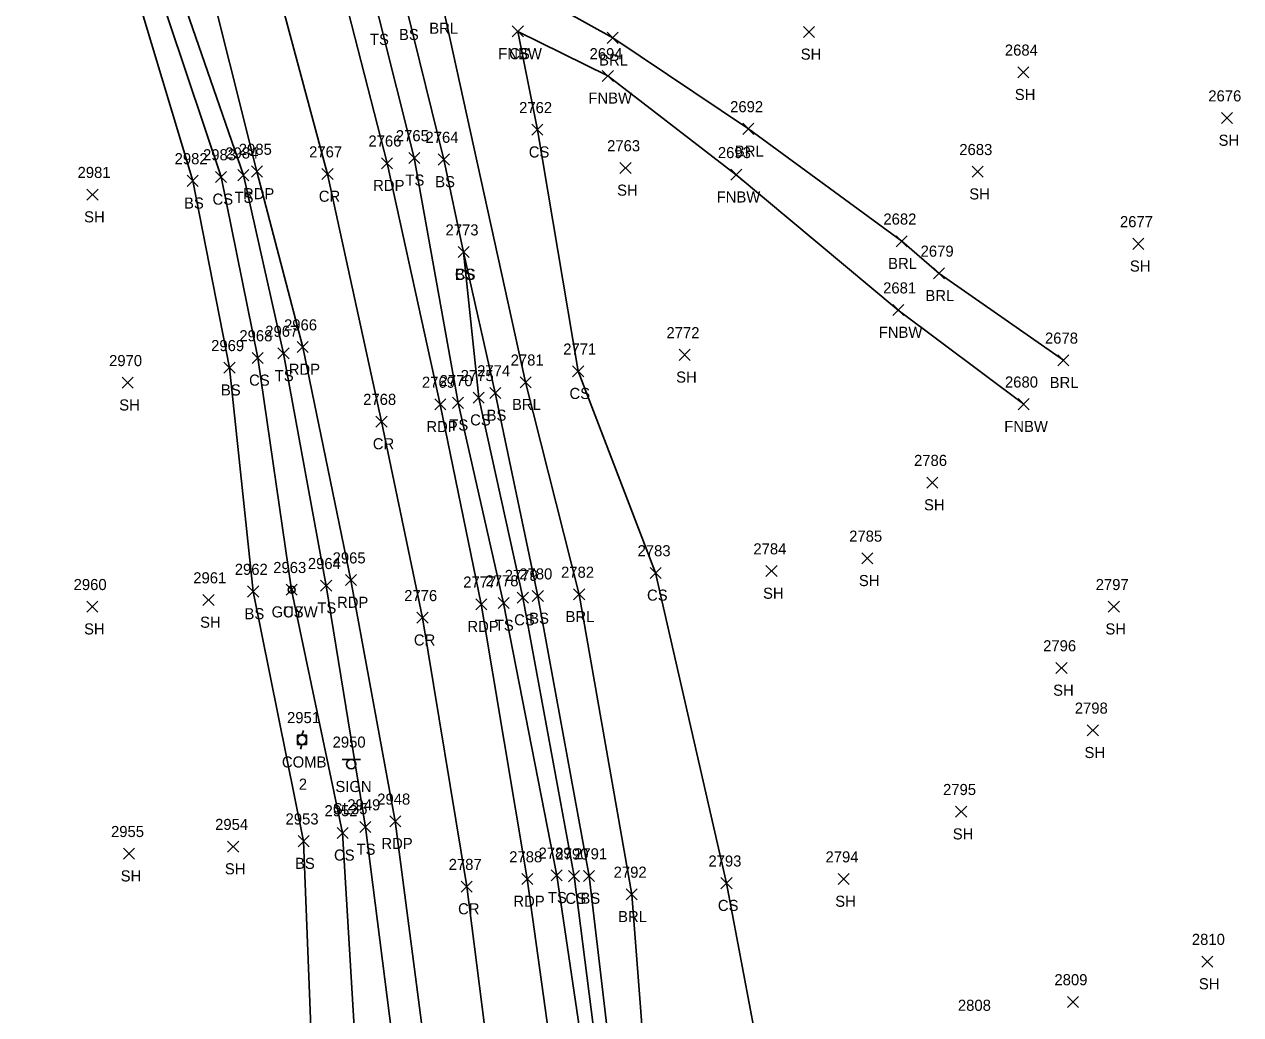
# Model space of a CAD drawing. Extents: x 1520648 to 1523413, y 732854 to 735518.
# Drawn here: x 1521896.1 to 1522115.3, y 733206.8 to 733385.3 of the extents above; entities that cross this region are included whole.
import ezdxf

# ---------------------------------------------------------------- set-up
doc = ezdxf.new("R2010")
doc.units = 0
for name, color, linetype in [('L_A', 7, 'Continuous'), ('L_I', 7, 'Continuous'), ('L_TIC', 7, 'Continuous'), ('LABL', 7, 'Continuous'), ('LELB', 7, 'Continuous'), ('LFNC', 7, 'Continuous'), ('P_A', 7, 'Continuous'), ('P_I', 7, 'Continuous'), ('P_TIC', 7, 'Continuous'), ('PET', 7, 'Continuous'), ('PRC', 7, 'Continuous'), ('S_A', 7, 'Continuous'), ('S_C', 7, 'Continuous'), ('S_I', 7, 'Continuous'), ('SSGN', 7, 'Continuous'), ('U_A', 7, 'Continuous'), ('U_C', 7, 'Continuous'), ('U_I', 7, 'Continuous'), ('UP', 7, 'Continuous'), ('UPGW', 7, 'Continuous')]:
    doc.layers.add(name, color=color, linetype=linetype)

msp = doc.modelspace()

# ---------------------------------------------------------------- linework, layer by layer
at = {"layer": 'L_TIC'}
for points in [[(1521984.03, 733383.03), (1521986.03, 733385.03)], [(1521986.03, 733383.03), (1521984.03, 733385.03)], [(1521984.03, 733383.03), (1521986.03, 733385.03)], [(1521986.03, 733383.03), (1521984.03, 733385.03)], [(1522036.52, 733382.94), (1522038.52, 733384.94)], [(1522038.52, 733382.94), (1522036.52, 733384.94)], [(1522001.14, 733381.88), (1522003.14, 733383.88)], [(1522003.14, 733381.88), (1522001.14, 733383.88)], [(1522075.11, 733375.67), (1522077.11, 733377.67)], [(1522077.11, 733375.67), (1522075.11, 733377.67)], [(1522000.26, 733375.02), (1522002.26, 733377.02)], [(1522002.26, 733375.02), (1522000.26, 733377.02)], [(1522111.83, 733367.42), (1522113.83, 733369.42)], [(1522113.83, 733367.42), (1522111.83, 733369.42)], [(1521987.56, 733365.31), (1521989.56, 733367.31)], [(1521989.56, 733365.31), (1521987.56, 733367.31)], [(1522025.59, 733365.47), (1522027.59, 733367.47)], [(1522027.59, 733365.47), (1522025.59, 733367.47)], [(1521965.36, 733360.24), (1521967.36, 733362.24)], [(1521967.36, 733360.24), (1521965.36, 733362.24)], [(1521970.7, 733359.95), (1521972.7, 733361.95)], [(1521972.7, 733359.95), (1521970.7, 733361.95)], [(1522003.43, 733358.43), (1522005.43, 733360.43)], [(1522005.43, 733358.43), (1522003.43, 733360.43)], [(1521925.44, 733356.1), (1521927.44, 733358.1)], [(1521927.44, 733356.1), (1521925.44, 733358.1)], [(1521930.56, 733356.81), (1521932.56, 733358.81)], [(1521932.56, 733356.81), (1521930.56, 733358.81)], [(1521934.57, 733357.13), (1521936.57, 733359.13)], [(1521936.57, 733357.13), (1521934.57, 733359.13)], [(1522023.39, 733357.2), (1522025.39, 733359.2)], [(1522025.39, 733357.2), (1522023.39, 733359.2)], [(1522066.9, 733357.75), (1522068.9, 733359.75)], [(1522068.9, 733357.75), (1522066.9, 733359.75)], [(1521907.39, 733353.62), (1521909.39, 733355.62)], [(1521909.39, 733353.62), (1521907.39, 733355.62)], [(1522053.21, 733345.22), (1522055.21, 733347.22)], [(1522055.21, 733345.22), (1522053.21, 733347.22)], [(1521974.26, 733343.26), (1521976.26, 733345.26)], [(1521976.26, 733343.26), (1521974.26, 733345.26)], [(1521974.26, 733343.26), (1521976.26, 733345.26)], [(1521976.26, 733343.26), (1521974.26, 733345.26)], [(1522095.85, 733344.75), (1522097.85, 733346.75)], [(1522097.85, 733344.75), (1522095.85, 733346.75)], [(1522059.94, 733339.43), (1522061.94, 733341.43)], [(1522061.94, 733339.43), (1522059.94, 733341.43)], [(1522052.6, 733332.81), (1522054.6, 733334.81)], [(1522054.6, 733332.81), (1522052.6, 733334.81)], [(1521937.16, 733324.19), (1521939.16, 733326.19)], [(1521939.16, 733324.19), (1521937.16, 733326.19)], [(1521941.81, 733325), (1521943.81, 733327)], [(1521943.81, 733325), (1521941.81, 733327)], [(1522014.08, 733324.74), (1522016.08, 733326.74)], [(1522016.08, 733324.74), (1522014.08, 733326.74)], [(1522082.34, 733323.76), (1522084.34, 733325.76)], [(1522084.34, 733323.76), (1522082.34, 733325.76)], [(1521932.08, 733322.42), (1521934.08, 733324.42)], [(1521934.08, 733322.42), (1521932.08, 733324.42)], [(1521994.9, 733321.79), (1521996.9, 733323.79)], [(1521996.9, 733321.79), (1521994.9, 733323.79)], [(1521994.9, 733321.79), (1521996.9, 733323.79)], [(1521996.9, 733321.79), (1521994.9, 733323.79)], [(1521913.72, 733319.71), (1521915.72, 733321.71)], [(1521915.72, 733319.71), (1521913.72, 733321.71)], [(1521985.44, 733319.81), (1521987.44, 733321.81)], [(1521987.44, 733319.81), (1521985.44, 733321.81)], [(1521976.99, 733317.02), (1521978.99, 733319.02)], [(1521978.99, 733317.02), (1521976.99, 733319.02)], [(1521979.96, 733317.87), (1521981.96, 733319.87)], [(1521981.96, 733317.87), (1521979.96, 733319.87)], [(1521973.27, 733316.1), (1521975.27, 733318.1)], [(1521975.27, 733316.1), (1521973.27, 733318.1)], [(1522075.21, 733315.85), (1522077.21, 733317.85)], [(1522077.21, 733315.85), (1522075.21, 733317.85)], [(1522058.75, 733301.72), (1522060.75, 733303.72)], [(1522060.75, 733301.72), (1522058.75, 733303.72)], [(1522047, 733288.07), (1522049, 733290.07)], [(1522049, 733288.07), (1522047, 733290.07)], [(1522029.74, 733285.78), (1522031.74, 733287.78)], [(1522031.74, 733285.78), (1522029.74, 733287.78)], [(1522008.87, 733285.44), (1522010.87, 733287.44)], [(1522010.87, 733285.44), (1522008.87, 733287.44)], [(1521936.33, 733282.09), (1521938.33, 733284.09)], [(1521938.33, 733282.09), (1521936.33, 733284.09)], [(1521943.26, 733282.42), (1521945.26, 733284.42)], [(1521945.26, 733282.42), (1521943.26, 733284.42)], [(1521949.49, 733283.14), (1521951.49, 733285.14)], [(1521951.49, 733283.14), (1521949.49, 733285.14)], [(1521995.08, 733281.57), (1521997.08, 733283.57)], [(1521997.08, 733281.57), (1521995.08, 733283.57)], [(1521907.37, 733279.35), (1521909.37, 733281.35)], [(1521909.37, 733279.35), (1521907.37, 733281.35)], [(1521928.28, 733280.56), (1521930.28, 733282.56)], [(1521930.28, 733280.56), (1521928.28, 733282.56)], [(1521981.47, 733280.02), (1521983.47, 733282.02)], [(1521983.47, 733280.02), (1521981.47, 733282.02)], [(1521984.93, 733280.99), (1521986.93, 733282.99)], [(1521986.93, 733280.99), (1521984.93, 733282.99)], [(1521987.64, 733281.27), (1521989.64, 733283.27)], [(1521989.64, 733281.27), (1521987.64, 733283.27)], [(1522091.43, 733279.35), (1522093.43, 733281.35)], [(1522093.43, 733279.35), (1522091.43, 733281.35)], [(1522082.01, 733268.31), (1522084.01, 733270.31)], [(1522084.01, 733268.31), (1522082.01, 733270.31)], [(1522087.66, 733257.08), (1522089.66, 733259.08)], [(1522089.66, 733257.08), (1522087.66, 733259.08)], [(1522063.92, 733242.41), (1522065.92, 733244.41)], [(1522065.92, 733242.41), (1522063.92, 733244.41)], [(1521956.56, 733239.65), (1521958.56, 733241.65)], [(1521958.56, 733239.65), (1521956.56, 733241.65)], [(1521952.46, 733238.59), (1521954.46, 733240.59)], [(1521954.46, 733238.59), (1521952.46, 733240.59)], [(1521932.74, 733236.12), (1521934.74, 733238.12)], [(1521934.74, 733236.12), (1521932.74, 733238.12)], [(1521945.43, 733237.1), (1521947.43, 733239.1)], [(1521947.43, 733237.1), (1521945.43, 733239.1)], [(1521913.97, 733234.84), (1521915.97, 733236.84)], [(1521915.97, 733234.84), (1521913.97, 733236.84)], [(1521991.04, 733230.94), (1521993.04, 733232.94)], [(1521993.04, 733230.94), (1521991.04, 733232.94)], [(1521994.16, 733230.79), (1521996.16, 733232.79)], [(1521996.16, 733230.79), (1521994.16, 733232.79)], [(1521996.87, 733230.82), (1521998.87, 733232.82)], [(1521998.87, 733230.82), (1521996.87, 733232.82)], [(1522021.64, 733229.52), (1522023.64, 733231.52)], [(1522023.64, 733229.52), (1522021.64, 733231.52)], [(1522042.74, 733230.27), (1522044.74, 733232.27)], [(1522044.74, 733230.27), (1522042.74, 733232.27)], [(1522004.56, 733227.51), (1522006.56, 733229.51)], [(1522006.56, 733227.51), (1522004.56, 733229.51)], [(1522108.28, 733215.4), (1522110.28, 733217.4)], [(1522110.28, 733215.4), (1522108.28, 733217.4)], [(1522084.08, 733208.13), (1522086.08, 733210.13)], [(1522086.08, 733208.13), (1522084.08, 733210.13)]]:
    msp.add_lwpolyline(points, dxfattribs=at)
at = {"layer": 'LABL'}
msp.add_lwpolyline([(1522083.34, 733324.76), (1522060.94, 733340.43), (1522054.21, 733346.22), (1522026.59, 733366.47), (1522002.14, 733382.88), (1521984.92, 733392.52), (1521971.52, 733388.61), (1521986.44, 733320.81), (1521996.08, 733282.57), (1522005.56, 733228.51), (1522008.93, 733184.72), (1522016.29, 733143.4), (1522012.84, 733103.14), (1522012.99, 733068.6), (1522014.19, 733024.64), (1522012.6, 732997.91), (1522011.34, 732949.14), (1522011.36, 732900.67)], dxfattribs=at)
at = {"layer": 'LELB'}
for points in [[(1521968.22, 732870.86), (1521967.33, 732923.17), (1521965.89, 732967.63), (1521966.81, 733022.76), (1521968.92, 733067.53), (1521967.76, 733107.86), (1521967.59, 733152.46), (1521963.2, 733196.23), (1521957.56, 733240.65), (1521950.49, 733284.14), (1521942.81, 733326), (1521935.57, 733358.13), (1521922.67, 733395.52), (1521912.69, 733424.26), (1521908.68, 733436.25), (1521904.92, 733439.85), (1521900.99, 733440.9), (1521892.77, 733438.76), (1521882.33, 733431.16), (1521862.06, 733405.38), (1521836.63, 733369.94), (1521811.7, 733335.61), (1521781.71, 733295.53)], [(1521949.65, 732892.14), (1521943.39, 732922.28), (1521945.76, 732969.81), (1521946.37, 733022.02), (1521949.39, 733069.39), (1521949.05, 733107.25), (1521954.07, 733151.48), (1521948.09, 733195.39), (1521946.43, 733238.1), (1521937.33, 733283.09), (1521933.08, 733323.42), (1521926.44, 733357.1), (1521915.28, 733394.28), (1521907.45, 733416.63), (1521900.78, 733431.27), (1521903.17, 733437.88), (1521902.02, 733437.98), (1521897.59, 733434.54), (1521891.82, 733431.12), (1521884.07, 733424.19), (1521864.49, 733402.58), (1521840.1, 733367.76), (1521814.7, 733333), (1521785.26, 733292.58)], [(1521963.69, 732871.95), (1521959.51, 732890.64), (1521957.18, 732923.32), (1521956.67, 732969.02), (1521957, 733022.56), (1521961.38, 733068.14), (1521960, 733107.26), (1521960.73, 733151.93), (1521956.05, 733195.65), (1521953.46, 733239.59), (1521944.26, 733283.42), (1521938.16, 733325.19), (1521931.56, 733357.81), (1521918.99, 733395.31), (1521910.85, 733420.55), (1521908.68, 733436.25)], [(1521971.34, 733409.42), (1521966.14, 733406.97), (1521962.81, 733403.87), (1521965.17, 733387.48), (1521971.7, 733360.95), (1521975.26, 733344.26), (1521980.96, 733318.87), (1521988.64, 733282.27), (1521997.87, 733231.82), (1522003.53, 733183.84), (1522005.44, 733144.23), (1522007.7, 733103.04), (1522004.97, 733068.41), (1522003.84, 733024.82), (1522004.2, 732997.68), (1522003.06, 732946.5), (1522002.5, 732898.73)], [(1521959.04, 733407.01), (1521956.01, 733402.12), (1521959.97, 733386.6), (1521966.36, 733361.24), (1521974.27, 733317.1), (1521982.47, 733281.02), (1521992.04, 733231.94), (1521999.28, 733183.25), (1522001.44, 733144.14), (1522002.09, 733103.28), (1522002.68, 733068.29), (1522000.99, 733024.65), (1522000.58, 732997.49), (1521998.87, 732947.11), (1521999.35, 732899.05), (1521998.03, 732877.79), (1522000.79, 732870.08)], [(1521985.03, 733384.03), (1521988.56, 733366.31), (1521995.9, 733322.79)], [(1521975.26, 733344.26), (1521977.99, 733318.02), (1521985.93, 733281.99), (1521995.16, 733231.79), (1522001.32, 733183.72), (1522003.36, 733143.86), (1522004.24, 733103.17), (1522002.68, 733068.29)], [(1521995.9, 733322.79), (1522009.87, 733286.44), (1522022.64, 733230.52), (1522029.77, 733192.71), (1522037.17, 733161.99), (1522042.9, 733108.67)]]:
    msp.add_lwpolyline(points, dxfattribs=at)
at = {"layer": 'LFNC'}
msp.add_lwpolyline([(1522076.21, 733316.85), (1522053.6, 733333.81), (1522024.39, 733358.2), (1522001.26, 733376.02), (1521985.03, 733384.03)], dxfattribs=at)
at = {"layer": 'P_TIC'}
for points in [[(1521960.47, 733359.28), (1521962.47, 733361.28)], [(1521962.47, 733359.28), (1521960.47, 733361.28)], [(1521937.01, 733357.79), (1521939.01, 733359.79)], [(1521939.01, 733357.79), (1521937.01, 733359.79)], [(1521949.73, 733357.33), (1521951.73, 733359.33)], [(1521951.73, 733357.33), (1521949.73, 733359.33)], [(1521945.27, 733326.15), (1521947.27, 733328.15)], [(1521947.27, 733326.15), (1521945.27, 733328.15)], [(1521970.06, 733315.81), (1521972.06, 733317.81)], [(1521972.06, 733315.81), (1521970.06, 733317.81)], [(1521959.47, 733312.72), (1521961.47, 733314.72)], [(1521961.47, 733312.72), (1521959.47, 733314.72)], [(1521953.95, 733284.15), (1521955.95, 733286.15)], [(1521955.95, 733284.15), (1521953.95, 733286.15)], [(1521977.45, 733279.8), (1521979.45, 733281.8)], [(1521979.45, 733279.8), (1521977.45, 733281.8)], [(1521966.86, 733277.36), (1521968.86, 733279.36)], [(1521968.86, 733277.36), (1521966.86, 733279.36)], [(1521961.95, 733240.68), (1521963.95, 733242.68)], [(1521963.95, 733240.68), (1521961.95, 733242.68)], [(1521974.83, 733228.91), (1521976.83, 733230.91)], [(1521976.83, 733228.91), (1521974.83, 733230.91)], [(1521985.74, 733230.28), (1521987.74, 733232.28)], [(1521987.74, 733230.28), (1521985.74, 733232.28)]]:
    msp.add_lwpolyline(points, dxfattribs=at)
at = {"layer": 'PET'}
for points in [[(1521970.76, 732869.72), (1521972.09, 732922.91), (1521973.57, 732966.67), (1521974.58, 733022.36), (1521975.46, 733067.38), (1521975.32, 733107.57), (1521973.64, 733153.17), (1521968.72, 733197.53), (1521962.95, 733241.68), (1521954.95, 733285.15), (1521946.27, 733327.15), (1521938.01, 733358.79), (1521928.18, 733397.9), (1521917.02, 733438.97), (1521903.82, 733481.12), (1521892.95, 733514.59), (1521880.75, 733548.75), (1521865.84, 733587.22), (1521849.85, 733622.07), (1521833.37, 733650.78), (1521822.9, 733665.59), (1521814.39, 733670.77), (1521809.29, 733673.67), (1521803.81, 733674.87)], [(1521902.8, 733554.61), (1521915.13, 733524.47), (1521924.4, 733493.77), (1521936.47, 733455.13), (1521939.79, 733444.21), (1521950.37, 733403.68), (1521961.47, 733360.28), (1521971.06, 733316.81), (1521978.45, 733280.8), (1521986.74, 733231.28), (1521993.48, 733182.54), (1521997.14, 733143.62), (1521997.69, 733103.06), (1521998.51, 733067.95), (1521996.95, 733025.03), (1521996.68, 732997.54), (1521995.07, 732947.32), (1521994.19, 732898.84), (1521993.66, 732878.59)]]:
    msp.add_lwpolyline(points, dxfattribs=at)
at = {"layer": 'PRC'}
msp.add_lwpolyline([(1521847.29, 733686.72), (1521850.2, 733676.27), (1521859.4, 733645.45), (1521868.49, 733619.43), (1521882.71, 733578.35), (1521892.3, 733552.11), (1521903.28, 733519.94), (1521912.83, 733491.67), (1521925.09, 733452.23), (1521933.2, 733423.68), (1521950.73, 733358.33), (1521960.47, 733313.72), (1521967.86, 733278.36), (1521975.83, 733229.91), (1521982.15, 733180.3), (1521985.07, 733144.21), (1521986.34, 733103.3), (1521986.87, 733068.5), (1521985.99, 733025.53), (1521985.59, 732997.69), (1521984.11, 732947.62), (1521983.04, 732898.65), (1521981.54, 732858.94)], dxfattribs=at)
at = {"layer": 'SSGN'}
for p, q in [((1521953.36, 733252.8), (1521956.7, 733252.8)), ((1521955.01, 733251.97), (1521955.01, 733251.97))]:
    msp.add_line(p, q, dxfattribs=at)
msp.add_circle((1521955.01, 733251.97), 0.833, dxfattribs=at)
at = {"layer": 'UP'}
for p, q in [((1521945.3, 733255.53), (1521945.3, 733257.2)), ((1521945.3, 733257.2), (1521946.97, 733257.2)), ((1521946.38, 733258.03), (1521946.13, 733257.2)), ((1521946.97, 733257.2), (1521946.97, 733255.53)), ((1521946.97, 733255.53), (1521945.3, 733255.53)), ((1521945.88, 733254.7), (1521946.13, 733255.53)), ((1521946.13, 733256.37), (1521946.13, 733256.37))]:
    msp.add_line(p, q, dxfattribs=at)
msp.add_circle((1521946.13, 733256.37), 0.833, dxfattribs=at)
at = {"layer": 'UPGW'}
for radius in [0.625, 0.0833]:
    msp.add_circle((1521944.26, 733283.42), radius, dxfattribs=at)

# ---------------------------------------------------------------- texts
at = {"layer": 'L_A'}
for s, p in [('BS', (1521963.61, 733382.48)), ('BRL', (1521969.07, 733383.61)), ('TS', (1521958.38, 733381.6)), ('FNBW', (1521981.5, 733379.03)), ('CS', (1521983.47, 733379.03)), ('BRL', (1521999.68, 733377.88)), ('SH', (1522036.01, 733378.94)), ('SH', (1522074.59, 733371.67)), ('FNBW', (1521997.74, 733371.02)), ('SH', (1522111.31, 733363.42)), ('CS', (1521987, 733361.31)), ('BRL', (1522024.14, 733361.47)), ('TS', (1521964.77, 733356.24)), ('BS', (1521970.14, 733355.95)), ('SH', (1522002.92, 733354.43)), ('SH', (1522066.39, 733353.75)), ('BS', (1521924.88, 733352.1)), ('CS', (1521930.01, 733352.81)), ('TS', (1521933.98, 733353.13)), ('FNBW', (1522020.86, 733353.2)), ('SH', (1521906.87, 733349.62)), ('BRL', (1522051.76, 733341.22)), ('SH', (1522095.33, 733340.75)), ('CS', (1521973.7, 733339.26)), ('BS', (1521973.7, 733339.26)), ('BRL', (1522058.48, 733335.43)), ('FNBW', (1522050.07, 733328.81)), ('TS', (1521941.22, 733321)), ('SH', (1522013.56, 733320.74)), ('CS', (1521936.6, 733320.19)), ('BRL', (1522080.88, 733319.76)), ('BS', (1521931.52, 733318.42)), ('CS', (1521994.34, 733317.79)), ('CS', (1521994.34, 733317.79)), ('SH', (1521913.2, 733315.71)), ('BRL', (1521983.98, 733315.81)), ('TS', (1521972.68, 733312.1)), ('CS', (1521976.43, 733313.02)), ('BS', (1521979.4, 733313.87)), ('FNBW', (1522072.69, 733311.85)), ('SH', (1522058.23, 733297.72)), ('SH', (1522046.49, 733284.07)), ('CS', (1522008.31, 733281.44)), ('SH', (1522029.22, 733281.78)), ('TS', (1521948.9, 733279.14)), ('BS', (1521935.77, 733278.09)), ('CS', (1521942.7, 733278.42)), ('CS', (1521984.37, 733276.99)), ('BS', (1521987.08, 733277.27)), ('BRL', (1521993.63, 733277.57)), ('SH', (1521906.86, 733275.35)), ('SH', (1521927.77, 733276.56)), ('TS', (1521980.88, 733276.02)), ('SH', (1522090.92, 733275.35)), ('SH', (1522081.5, 733264.31)), ('SH', (1522087.15, 733253.08)), ('SH', (1522063.41, 733238.41)), ('TS', (1521955.97, 733235.65)), ('BS', (1521944.87, 733233.1)), ('CS', (1521951.9, 733234.59)), ('SH', (1521913.46, 733230.84)), ('SH', (1521932.23, 733232.12)), ('TS', (1521990.45, 733226.94)), ('CS', (1521993.6, 733226.79)), ('BS', (1521996.31, 733226.82)), ('CS', (1522021.08, 733225.52)), ('SH', (1522042.23, 733226.27)), ('BRL', (1522003.1, 733223.51)), ('SH', (1522107.76, 733211.4))]:
    msp.add_text(s, height=2, dxfattribs=at).set_placement(p)
at = {"layer": 'L_I'}
for s, p in [('2694', (1521997.96, 733379.02)), ('2684', (1522072.8, 733379.67)), ('2676', (1522109.46, 733371.42)), ('2762', (1521985.26, 733369.31)), ('2692', (1522023.29, 733369.47)), ('2765', (1521963.05, 733364.24)), ('2764', (1521968.39, 733363.95)), ('2763', (1522001.12, 733362.43)), ('2983', (1521928.3, 733360.81)), ('2984', (1521932.31, 733361.13)), ('2693', (1522021.08, 733361.2)), ('2683', (1522064.59, 733361.75)), ('2982', (1521923.18, 733360.1)), ('2981', (1521905.69, 733357.62)), ('2682', (1522050.91, 733349.22)), ('2773', (1521972, 733347.26)), ('2773', (1521972, 733347.26)), ('2677', (1522093.54, 733348.75)), ('2679', (1522057.62, 733343.43)), ('2681', (1522050.86, 733336.81)), ('2968', (1521934.85, 733328.19)), ('2967', (1521939.51, 733329)), ('2772', (1522011.82, 733328.74)), ('2678', (1522080.03, 733327.76)), ('2969', (1521929.76, 733326.42)), ('2771', (1521993.21, 733325.79)), ('2771', (1521993.21, 733325.79)), ('2970', (1521911.37, 733323.71)), ('2781', (1521983.74, 733323.81)), ('2775', (1521974.73, 733321.02)), ('2774', (1521977.7, 733321.87)), ('2770', (1521970.93, 733320.1)), ('2680', (1522072.82, 733319.85)), ('2786', (1522056.43, 733305.72)), ('2785', (1522044.74, 733292.07)), ('2783', (1522006.61, 733289.44)), ('2784', (1522027.48, 733289.78)), ('2962', (1521934.02, 733286.09)), ('2963', (1521940.95, 733286.42)), ('2964', (1521947.19, 733287.14)), ('2961', (1521926.54, 733284.56)), ('2778', (1521979.21, 733284.02)), ('2779', (1521982.67, 733284.99)), ('2780', (1521985.3, 733285.27)), ('2782', (1521992.82, 733285.57)), ('2960', (1521904.98, 733283.35)), ('2797', (1522089.17, 733283.35)), ('2796', (1522079.7, 733272.31)), ('2798', (1522085.4, 733261.08)), ('2795', (1522061.66, 733246.41)), ('2952', (1521950.2, 733242.59)), ('2949', (1521954.3, 733243.65)), ('2954', (1521930.48, 733240.12)), ('2953', (1521943.17, 733241.1)), ('2955', (1521911.72, 733238.84)), ('2789', (1521988.77, 733234.94)), ('2790', (1521991.81, 733234.79)), ('2791', (1521995.18, 733234.82)), ('2793', (1522019.38, 733233.52)), ('2794', (1522040.48, 733234.27)), ('2792', (1522002.3, 733231.51)), ('2810', (1522106.5, 733219.4)), ('2809', (1522081.73, 733212.13)), ('2808', (1522064.34, 733207.52))]:
    msp.add_text(s, height=2, dxfattribs=at).set_placement(p)
at = {"layer": 'P_A'}
for s, p in [('RDP', (1521935.5, 733353.79)), ('RDP', (1521958.96, 733355.28)), ('CR', (1521949.16, 733353.33)), ('RDP', (1521943.75, 733322.15)), ('RDP', (1521968.55, 733311.81)), ('CR', (1521958.9, 733308.72)), ('RDP', (1521952.44, 733280.15)), ('RDP', (1521975.94, 733275.8)), ('CR', (1521966.3, 733273.36)), ('RDP', (1521960.44, 733236.68)), ('CR', (1521974.26, 733224.91)), ('RDP', (1521984.23, 733226.28))]:
    msp.add_text(s, height=2, dxfattribs=at).set_placement(p)
at = {"layer": 'P_I'}
for s, p in [('2766', (1521958.11, 733363.28)), ('2985', (1521934.75, 733361.79)), ('2767', (1521947.42, 733361.33)), ('2966', (1521942.9, 733330.15)), ('2769', (1521967.75, 733319.81)), ('2768', (1521957.16, 733316.72)), ('2965', (1521951.65, 733288.15)), ('2777', (1521975.19, 733283.8)), ('2776', (1521964.55, 733281.36)), ('2948', (1521959.69, 733244.68)), ('2788', (1521983.48, 733234.28)), ('2787', (1521972.57, 733232.91))]:
    msp.add_text(s, height=2, dxfattribs=at).set_placement(p)
at = {"layer": 'S_A'}
msp.add_text('SIGN', height=2, dxfattribs=at).set_placement((1521952.15, 733246.95))
at = {"layer": 'S_C'}
msp.add_text('SL35', height=2, dxfattribs=at).set_placement((1521951.69, 733242.95))
at = {"layer": 'S_I'}
msp.add_text('2950', height=2, dxfattribs=at).set_placement((1521951.65, 733254.95))
at = {"layer": 'U_A'}
for s, p in [('GUYW', (1521940.66, 733278.42)), ('COMB', (1521942.52, 733251.37))]:
    msp.add_text(s, height=2, dxfattribs=at).set_placement(p)
at = {"layer": 'U_C'}
msp.add_text('2', height=2, dxfattribs=at).set_placement((1521945.56, 733247.37))
at = {"layer": 'U_I'}
for s, p in [('2963', (1521940.95, 733286.42)), ('2951', (1521943.44, 733259.37))]:
    msp.add_text(s, height=2, dxfattribs=at).set_placement(p)

doc.saveas('drawing.dxf')
